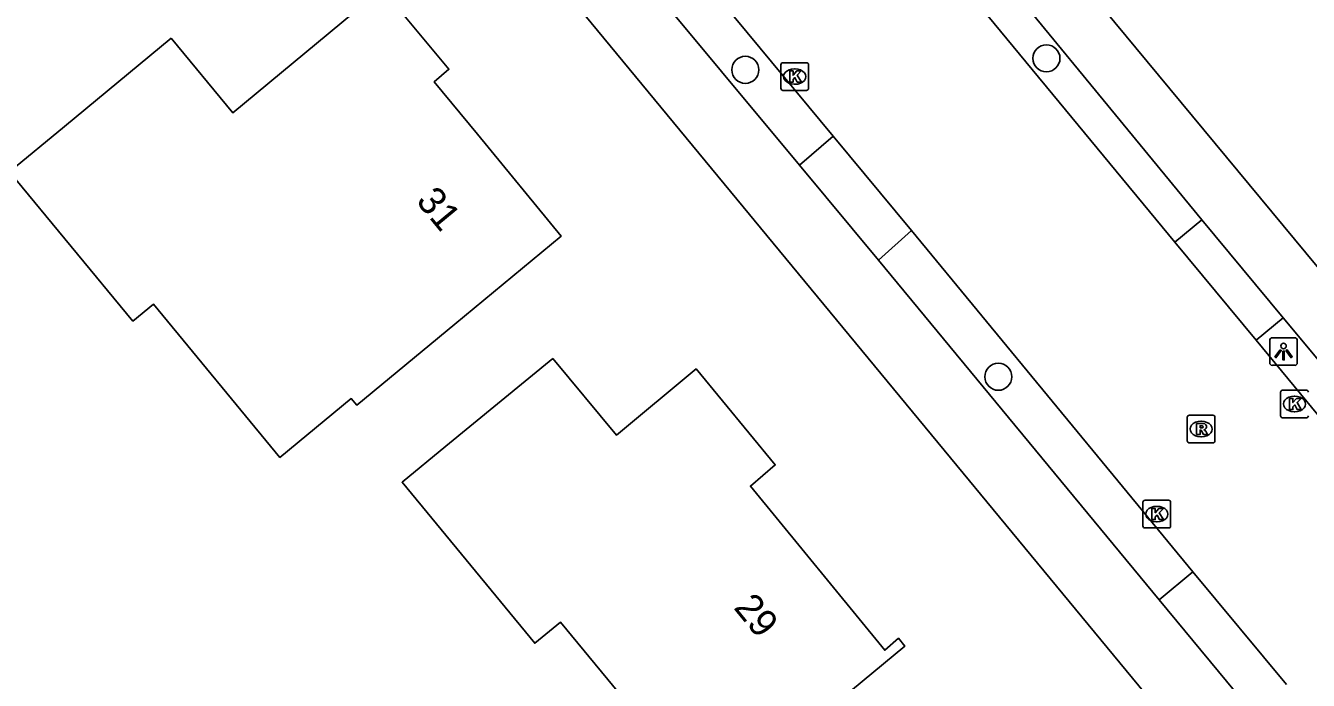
# Model space of a CAD drawing. Extents: x 157321 to 158827, y 386650 to 388532.
# Drawn here: x 158239.72 to 158286.09, y 387412.91 to 387436.56 of the extents above; entities that cross this region are included whole.
import ezdxf

# ---------------------------------------------------------------- set-up
doc = ezdxf.new("R2010")
doc.units = 0
for name, color, linetype in [('IMGEO_Boom', 7, 'Continuous'), ('IMGEO_Kolk', 7, 'Continuous'), ('IMGEO_Lichtpunt', 7, 'Continuous'), ('IMGEO_Pand', 7, 'Continuous'), ('IMGEO_Pand_nummerreeks', 7, 'Continuous'), ('IMGEO_Rijbaan_lokaal_gesloten', 7, 'Continuous'), ('IMGEO_Rioolput', 7, 'Continuous'), ('IMGEO_Voetpad_open', 7, 'Continuous')]:
    doc.layers.add(name, color=color, linetype=linetype)

msp = doc.modelspace()

# ---------------------------------------------------------------- linework, layer by layer
at = {"layer": 'IMGEO_Boom'}
for centre in [(158276.625, 387435.379), (158265.741, 387434.961), (158274.885, 387423.874)]:
    msp.add_circle(centre, 0.489, dxfattribs=at)
at = {"layer": 'IMGEO_Kolk'}
for p, q in [((158267.024, 387434.294), (158267.024, 387435.146)), ((158267.099, 387435.22), (158267.951, 387435.22)), ((158268.025, 387435.146), (158268.025, 387434.294)), ((158267.512, 387435), (158267.537, 387435)), ((158267.951, 387434.22), (158267.099, 387434.22)), ((158267.535, 387434.44), (158267.51, 387434.44)), ((158285.093, 387422.464), (158285.093, 387423.316)), ((158285.168, 387423.39), (158286.02, 387423.39)), ((158285.581, 387423.17), (158285.606, 387423.17)), ((158285.604, 387422.61), (158285.579, 387422.61)), ((158286.02, 387422.39), (158285.168, 387422.39)), ((158280.115, 387418.486), (158280.115, 387419.338)), ((158280.19, 387419.412), (158281.042, 387419.412)), ((158281.116, 387419.338), (158281.116, 387418.486)), ((158280.603, 387419.192), (158280.628, 387419.192)), ((158281.042, 387418.412), (158280.19, 387418.412)), ((158280.626, 387418.632), (158280.601, 387418.632))]:
    msp.add_line(p, q, dxfattribs=at)
for points in [[(158267.024, 387434.294), (158267.024, 387435.146)], [(158267.099, 387435.22), (158267.951, 387435.22)], [(158268.025, 387435.146), (158268.025, 387434.294)], [(158267.345, 387434.92), (158267.468, 387434.92), (158267.468, 387434.769), (158267.598, 387434.92), (158267.762, 387434.92), (158267.616, 387434.769), (158267.769, 387434.52), (158267.617, 387434.52), (158267.532, 387434.684), (158267.468, 387434.617), (158267.468, 387434.52), (158267.345, 387434.52), (158267.345, 387434.92)], [(158267.951, 387434.22), (158267.099, 387434.22)], [(158285.093, 387422.464), (158285.093, 387423.316)], [(158285.168, 387423.39), (158286.02, 387423.39)], [(158285.414, 387423.09), (158285.537, 387423.09), (158285.537, 387422.939), (158285.667, 387423.09), (158285.831, 387423.09), (158285.685, 387422.939), (158285.838, 387422.69), (158285.686, 387422.69), (158285.601, 387422.854), (158285.537, 387422.787), (158285.537, 387422.69), (158285.414, 387422.69), (158285.414, 387423.09)], [(158286.02, 387422.39), (158285.168, 387422.39)], [(158280.115, 387418.486), (158280.115, 387419.338)], [(158280.19, 387419.412), (158281.042, 387419.412)], [(158281.116, 387419.338), (158281.116, 387418.486)], [(158280.436, 387419.112), (158280.559, 387419.112), (158280.559, 387418.961), (158280.689, 387419.112), (158280.853, 387419.112), (158280.707, 387418.961), (158280.86, 387418.712), (158280.708, 387418.712), (158280.623, 387418.876), (158280.559, 387418.809), (158280.559, 387418.712), (158280.436, 387418.712), (158280.436, 387419.112)], [(158281.042, 387418.412), (158280.19, 387418.412)]]:
    msp.add_lwpolyline(points, dxfattribs=at)
for centre, start, end in [((158267.101, 387435.144), 91.552, 178.448), ((158267.101, 387435.144), 91.552, 178.448), ((158267.949, 387435.144), 1.552, 88.448), ((158267.949, 387435.144), 1.552, 88.448), ((158267.101, 387434.296), 181.552, 268.448), ((158267.101, 387434.296), 181.552, 268.448), ((158267.949, 387434.296), 271.552, 358.448), ((158267.949, 387434.296), 271.552, 358.448), ((158285.17, 387423.314), 91.552, 178.448), ((158285.17, 387423.314), 91.552, 178.448), ((158286.018, 387423.314), 1.552, 88.448), ((158286.018, 387423.314), 1.552, 88.448), ((158285.17, 387422.466), 181.552, 268.448), ((158285.17, 387422.466), 181.552, 268.448), ((158286.018, 387422.466), 271.552, 358.448), ((158286.018, 387422.466), 271.552, 358.448), ((158280.192, 387419.336), 91.552, 178.448), ((158280.192, 387419.336), 91.552, 178.448), ((158281.04, 387419.336), 1.552, 88.448), ((158281.04, 387419.336), 1.552, 88.448), ((158280.192, 387418.488), 181.552, 268.448), ((158280.192, 387418.488), 181.552, 268.448), ((158281.04, 387418.488), 271.552, 358.448), ((158281.04, 387418.488), 271.552, 358.448)]:
    msp.add_arc(centre, 0.0765, start, end, dxfattribs=at)
for centre, major_axis, ratio, start_param, end_param in [((158267.511, 387434.72), (-0.387, 0.002), 0.722429, 4.712389, 7.853982), ((158267.536, 387434.72), (-0.39, 0.002), 0.717154, 1.570796, 4.712389), ((158285.58, 387422.89), (-0.387, 0.002), 0.722429, 4.712389, 7.853982), ((158285.605, 387422.89), (-0.39, 0.002), 0.717154, 1.570796, 4.712389), ((158280.602, 387418.912), (-0.387, 0.002), 0.722429, 4.712389, 7.853982), ((158280.627, 387418.912), (-0.39, 0.002), 0.717154, 1.570796, 4.712389)]:
    msp.add_ellipse(centre, major_axis=major_axis, ratio=ratio, start_param=start_param, end_param=end_param, dxfattribs=at)
at = {"layer": 'IMGEO_Lichtpunt'}
for p, q in [((158284.699, 387425.188), (158284.699, 387424.381)), ((158284.699, 387425.188), (158284.699, 387424.381)), ((158285.601, 387425.283), (158284.793, 387425.283)), ((158285.601, 387425.283), (158284.793, 387425.283)), ((158285.695, 387424.381), (158285.695, 387425.188)), ((158285.695, 387424.381), (158285.695, 387425.188)), ((158284.793, 387424.287), (158285.601, 387424.287)), ((158284.793, 387424.287), (158285.601, 387424.287))]:
    msp.add_line(p, q, dxfattribs=at)
for points in [[(158285.073, 387424.852), (158285.112, 387424.824), (158284.924, 387424.562), (158284.886, 387424.589), (158285.073, 387424.852)], [(158285.175, 387424.804), (158285.222, 387424.804), (158285.222, 387424.482), (158285.175, 387424.482), (158285.175, 387424.804)], [(158285.285, 387424.824), (158285.323, 387424.851), (158285.51, 387424.589), (158285.471, 387424.561), (158285.285, 387424.824)]]:
    msp.add_lwpolyline(points, dxfattribs=at)
msp.add_circle((158285.198, 387424.986), 0.0994, dxfattribs=at)
for centre, start, end in [((158284.793, 387425.188), 90, 180), ((158284.793, 387425.188), 90, 180), ((158285.601, 387425.188), 0, 90), ((158285.601, 387425.188), 0, 90), ((158284.793, 387424.381), 180, 270), ((158284.793, 387424.381), 180, 270), ((158285.601, 387424.381), 270, 0), ((158285.601, 387424.381), 270, 360)]:
    msp.add_arc(centre, 0.0946, start, end, dxfattribs=at)
at = {"layer": 'IMGEO_Pand'}
for points in [[(158244.98, 387436.1), (158247.215, 387433.406), (158251.991, 387437.368), (158252.614, 387437.885), (158255.022, 387434.984), (158254.493, 387434.531), (158256.053, 387432.639), (158259.087, 387428.958), (158255.233, 387425.774), (158251.692, 387422.849), (158251.494, 387423.088), (158248.914, 387420.957), (158244.337, 387426.497), (158243.596, 387425.885), (158239.14, 387431.28), (158241.124, 387432.918), (158244.98, 387436.1)], [(158258.779, 387424.536), (158261.077, 387421.766), (158263.959, 387424.158), (158266.823, 387420.686), (158265.924, 387419.927), (158270.778, 387413.992), (158271.272, 387414.425), (158271.505, 387414.136), (158267.649, 387410.954), (158264.529, 387408.38), (158259.056, 387415.013), (158258.128, 387414.247), (158253.331, 387420.061), (158254.916, 387421.363), (158258.779, 387424.536)]]:
    msp.add_lwpolyline(points, dxfattribs=at)
at = {"layer": 'IMGEO_Rijbaan_lokaal_gesloten'}
for points in [[(158260.473, 387442.752), (158268.909, 387432.564)], [(158281.271, 387428.74), (158271.694, 387440.316)], [(158268.909, 387432.564), (158271.748, 387429.153)], [(158271.748, 387429.153), (158281.92, 387416.821)], [(158284.207, 387425.19), (158281.271, 387428.74)], [(158299.543, 387406.653), (158284.207, 387425.19)], [(158281.92, 387416.821), (158285.302, 387412.755)]]:
    msp.add_lwpolyline(points, dxfattribs=at)
at = {"layer": 'IMGEO_Rioolput'}
for p, q in [((158281.718, 387421.559), (158281.718, 387422.411)), ((158281.793, 387422.485), (158282.645, 387422.485)), ((158282.206, 387422.265), (158282.231, 387422.265)), ((158282.719, 387422.411), (158282.719, 387421.559)), ((158282.229, 387421.705), (158282.204, 387421.705)), ((158282.645, 387421.485), (158281.793, 387421.485))]:
    msp.add_line(p, q, dxfattribs=at)
for points in [[(158281.718, 387421.559), (158281.718, 387422.411)], [(158281.793, 387422.485), (158282.645, 387422.485)], [(158282.307, 387422.183), (158282.055, 387422.185), (158282.055, 387421.785)], [(158282.233, 387422.104), (158282.179, 387422.104), (158282.179, 387422.023)], [(158282.719, 387422.411), (158282.719, 387421.559)], [(158282.055, 387421.785), (158282.179, 387421.785), (158282.179, 387421.947), (158282.19, 387421.947)], [(158282.179, 387422.023), (158282.231, 387422.023)], [(158282.237, 387421.918), (158282.308, 387421.785), (158282.448, 387421.785), (158282.383, 387421.911)], [(158282.645, 387421.485), (158281.793, 387421.485)]]:
    msp.add_lwpolyline(points, dxfattribs=at)
for centre, radius, start, end in [((158281.795, 387422.409), 0.0765, 91.552, 178.448), ((158281.795, 387422.409), 0.0765, 91.552, 178.448), ((158282.239, 387422.008), 0.0964, 77.0061, 93.1865), ((158282.253, 387422.065), 0.0378, 276.6634, 79.6772), ((158282.306, 387422.073), 0.109, 350.3612, 89.416), ((158282.643, 387422.409), 0.0765, 1.552, 88.448), ((158282.643, 387422.409), 0.0765, 1.552, 88.448), ((158282.189, 387421.894), 0.0533, 26.0293, 88.6989), ((158282.215, 387422.212), 0.19, 274.7715, 282.9687), ((158282.304, 387422.073), 0.112, 277.5842, 350.9817), ((158282.288, 387421.858), 0.108, 29.5134, 73.7905), ((158281.795, 387421.561), 0.0765, 181.552, 268.448), ((158281.795, 387421.561), 0.0765, 181.552, 268.448), ((158282.643, 387421.561), 0.0765, 271.552, 358.448), ((158282.643, 387421.561), 0.0765, 271.552, 358.448)]:
    msp.add_arc(centre, radius, start, end, dxfattribs=at)
for centre, major_axis, ratio, start_param, end_param in [((158282.205, 387421.985), (-0.387, 0.002), 0.722429, 4.712389, 7.853982), ((158282.23, 387421.985), (-0.39, 0.002), 0.717154, 1.570796, 4.712389)]:
    msp.add_ellipse(centre, major_axis=major_axis, ratio=ratio, start_param=start_param, end_param=end_param, dxfattribs=at)
at = {"layer": 'IMGEO_Voetpad_open'}
for points in [[(158322.266, 387385.753), (158312.256, 387396.466), (158306.873, 387402.666), (158292.905, 387420.025), (158240, 387483.798)], [(158301.99, 387386.063), (158254.042, 387444.081), (158241.216, 387459.524), (158231.056, 387471.796)], [(158267.695, 387431.513), (158259.239, 387441.686)], [(158272.707, 387441.141), (158282.247, 387429.548)], [(158267.695, 387431.513), (158268.909, 387432.564)], [(158270.558, 387428.081), (158267.695, 387431.513)], [(158282.247, 387429.548), (158281.271, 387428.74)], [(158282.247, 387429.548), (158285.19, 387425.998)], [(158271.748, 387429.153), (158270.558, 387428.081)], [(158280.706, 387415.819), (158270.558, 387428.081)], [(158284.207, 387425.19), (158285.19, 387425.998)], [(158285.19, 387425.998), (158300.61, 387407.534)], [(158281.92, 387416.821), (158280.706, 387415.819)], [(158284.067, 387411.76), (158280.706, 387415.819)]]:
    msp.add_lwpolyline(points, dxfattribs=at)

# ---------------------------------------------------------------- texts
at = {"layer": 'IMGEO_Pand_nummerreeks'}
for s, rotation, p in [('31', 309.4995, (158253.805, 387430.209)), ('29', 309.2784, (158265.289, 387415.523))]:
    msp.add_text(s, height=1, rotation=rotation, dxfattribs=at).set_placement(p)

doc.saveas('drawing.dxf')
